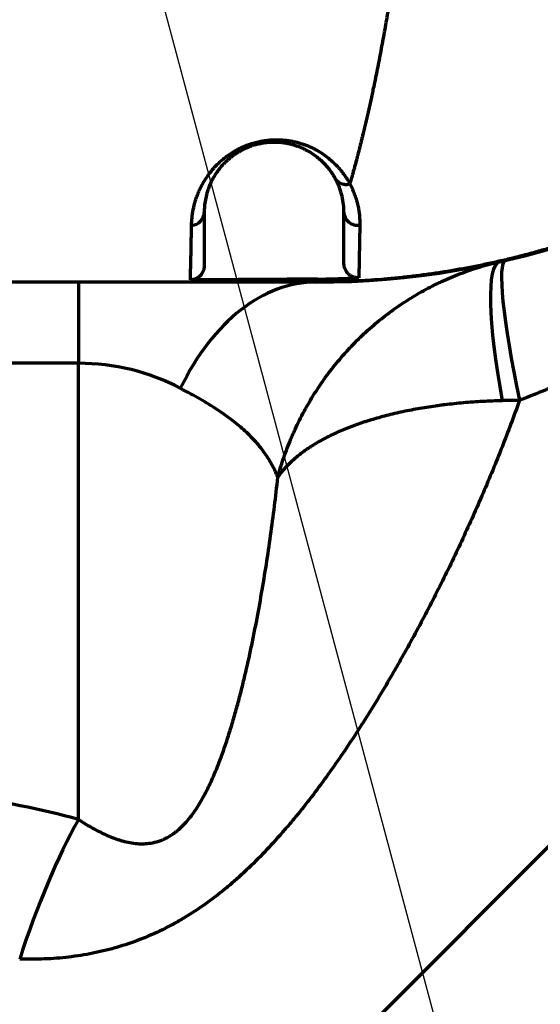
# Model space of a CAD drawing. Header units: millimetres. Extents: x -170 to 6906, y -2212 to 4257.
# Tile 310 of 440: x 4917 to 4954, y 3222 to 3293. Entities that reach past the tile are written whole.
import ezdxf

# ---------------------------------------------------------------- set-up
doc = ezdxf.new("R2010")
doc.units = ezdxf.units.MM
doc.layers.add('1', color=7, linetype='Continuous', true_color=0xffffff)
doc.styles.add('PC_TEXTSTYLE', font='ISOCP.SHX', dxfattribs={"width": 0.707, "bigfont": 'GBCBIG.SHX'})
doc.dimstyles.new('GB_DIMSTYLE', dxfattribs={"dimtxt": 50, "dimasz": 40, "dimexe": 1, "dimexo": 0, "dimgap": 1.5, "dimtad": 1, "dimdec": 1, "dimdsep": 46, "dimtxsty": 'PC_TEXTSTYLE', "dimcen": 0, "dimclrd": 256, "dimclrt": 3, "dimadec": 1, "dimazin": 2, "dimtp": 0.1, "dimtm": 0.1, "dimtfac": 0.71, "dimtdec": 1, "dimtmove": 0, "dimatfit": 3, "dimfxl": 1, "dimtfill": 1, "dimarcsym": 0})

# ---------------------------------------------------------------- blocks, each defined once
blk = doc.blocks.new('*D25')
at = {"color": 0, "lineweight": -2, "transparency": 16777216}
blk.add_line((4947.383, 3217.261), (4828.363, 3661.449), dxfattribs=at)
at = {"lineweight": -2, "transparency": 16777216}
blk.add_arc((5091.35, 2679.97), 1015.102, 107.25788, 142.74212, dxfattribs=at)
at = {"lineweight": 18, "transparency": 16777216}
for points in [[(4788.345, 3655.775), (4792.049, 3642.967), (4828.622, 3660.483)], [(4288.796, 3290.585), (4278.026, 3298.447), (4259.827, 3262.208)]]:
    blk.add_solid(points, dxfattribs=at)
at = {"layer": 'Defpoints', "color": 0, "lineweight": 18, "transparency": 16777216}
for p in [(3750.203, 3619.051), (4609.582, 3573.464), (4947.383, 3217.261), (4635.7, 2999.019), (5227.164, 2173.103)]:
    blk.add_point(p, dxfattribs=at)
at = {"color": 3, "lineweight": 18, "transparency": 16777216, "insert": (4493.911, 3533.2), "char_height": 50, "attachment_point": 5, "rotation": 35, "style": 'PC_TEXTSTYLE', "bg_fill": 3, "box_fill_scale": 1.1, "bg_fill_color": 256, "bg_fill_true_color": 13158600, "bg_fill_transparency": 0}
blk.add_mtext('40°', dxfattribs=at)
blk = doc.blocks.new('*D33')
at = {"color": 0, "lineweight": -2, "transparency": 16777216}
for p, q in [((4751.825, 3164.862), (4751.825, 3764.77)), ((5832.834, 3367.249), (5832.834, 3764.77))]:
    blk.add_line(p, q, dxfattribs=at)
at = {"lineweight": -2, "transparency": 16777216}
blk.add_line((4791.825, 3763.77), (5792.834, 3763.77), dxfattribs=at)
at = {"lineweight": 18, "transparency": 16777216}
for points in [[(4791.825, 3770.437), (4791.825, 3757.104), (4751.825, 3763.77)], [(5792.834, 3770.437), (5792.834, 3757.104), (5832.834, 3763.77)]]:
    blk.add_solid(points, dxfattribs=at)
at = {"layer": 'Defpoints', "color": 0, "lineweight": 18, "transparency": 16777216}
for p in [(5832.834, 3763.77), (5832.834, 3367.249), (4751.825, 3164.862)]:
    blk.add_point(p, dxfattribs=at)
at = {"color": 3, "lineweight": 18, "transparency": 16777216, "insert": (5292.329, 3790.27), "char_height": 50, "attachment_point": 5, "style": 'PC_TEXTSTYLE', "bg_fill": 3, "box_fill_scale": 1.1, "bg_fill_color": 256, "bg_fill_true_color": 13158600, "bg_fill_transparency": 0}
blk.add_mtext('1081', dxfattribs=at)
blk = doc.blocks.new('*D38')
at = {"color": 0, "lineweight": -2, "transparency": 16777216}
for p, q in [((4755.302, 4257.336), (6889.031, 4257.336)), ((4772.437, 1877.862), (6889.031, 1877.862))]:
    blk.add_line(p, q, dxfattribs=at)
at = {"lineweight": -2, "transparency": 16777216}
blk.add_line((6888.031, 1917.862), (6888.031, 4217.336), dxfattribs=at)
at = {"lineweight": 18, "transparency": 16777216}
for points in [[(6881.365, 4217.336), (6894.698, 4217.336), (6888.031, 4257.336)], [(6881.365, 1917.862), (6894.698, 1917.862), (6888.031, 1877.862)]]:
    blk.add_solid(points, dxfattribs=at)
at = {"layer": 'Defpoints', "color": 0, "lineweight": 18, "transparency": 16777216}
for p in [(4755.302, 4257.336), (6888.031, 4257.336), (4772.437, 1877.862)]:
    blk.add_point(p, dxfattribs=at)
at = {"color": 3, "lineweight": 18, "transparency": 16777216, "insert": (6861.526, 3067.599), "char_height": 50, "attachment_point": 5, "rotation": 90, "style": 'PC_TEXTSTYLE', "bg_fill": 3, "box_fill_scale": 1.1, "bg_fill_color": 256, "bg_fill_true_color": 13158600, "bg_fill_transparency": 0}
blk.add_mtext('2379.5', dxfattribs=at)

msp = doc.modelspace()

# ---------------------------------------------------------------- linework, layer by layer
at = {"lineweight": 18}
for centre, radius, start, end in [((4755.302, 2404.862), 1852.475, 311.274383, 162.653701), ((3985.039, 2522.612), 1121.305, 16.055797, 102.088982)]:
    msp.add_arc(centre, radius, start, end, dxfattribs=at)
at = {"layer": '1', "color": 0, "linetype": 'Continuous', "lineweight": 70}
for p, q in [((5002.967, 3282.004), (4831.382, 3110.419)), ((4937.825, 3273.862), (4911.852, 3273.862)), ((4920.825, 3273.862), (4920.825, 3268.056)), ((4920.825, 3268.056), (4898.825, 3268.056)), ((4920.825, 3235.425), (4920.825, 3268.056))]:
    msp.add_line(p, q, dxfattribs=at)
msp.add_arc((4937.825, 3333.862), 60, 270, 308.42212, dxfattribs=at)
for centre, major_axis, ratio, start_param, end_param in [((4928.825, 3278.862), (-1, 0), 0.942679, 1.661494, 3.141593), ((4940.825, 3278.862), (1, 0), 0.935817, 3.141593, 4.845778), ((4953.576, 3263.606), (-2.625, 11.709), 0.167296, 0, 1.381206), ((4954.083, 3263.721), (-2.71, 11.69), 0.106885, 0, 1.40106), ((4937.825, 3253.862), (0, -20), 0.61928, 3.141593, 4.043193), ((4920.825, 3253.862), (15, 0), 0.946258, 1.063616, 1.570796), ((4852.384, 3188.042), (85.173, 34.915), 0.414198, 0.488198, 0.790581), ((4920.825, 3221.231), (-5.399, -19.257), 0.262409, 3.960054, 4.565955)]:
    msp.add_ellipse(centre, major_axis=major_axis, ratio=ratio, start_param=start_param, end_param=end_param, dxfattribs=at)
for points, degree, knots in [([(4940.257, 3280.867), (4940.488, 3281.676), (4940.991, 3283.523), (4941.793, 3286.766), (4942.739, 3291.331), (4943.729, 3297.615), (4944.419, 3303.659), (4944.84, 3308.771), (4945.075, 3312.567), (4945.215, 3315.693), (4945.292, 3318.039), (4945.334, 3319.847), (4945.354, 3321.073), (4945.362, 3321.692), (4945.366, 3322.002)], 5, [0, 0, 0, 0, 0, 0, 0.18143, 0.386072, 0.590715, 0.693036, 0.795357, 0.846518, 0.897679, 0.948839, 0.97442, 1, 1, 1, 1, 1, 1]), ([(4994.767, 3298.404), (4994.094, 3297.485), (4992.716, 3295.673), (4991.276, 3293.909), (4990.174, 3292.603), (4989.802, 3292.171), (4989.239, 3291.527), (4989.05, 3291.314), (4988.671, 3290.888), (4988.48, 3290.675), (4987.524, 3289.619), (4985.968, 3287.958), (4983.559, 3285.555), (4981.076, 3283.24), (4978.52, 3281.012), (4975.888, 3278.872), (4974.083, 3277.504), (4972.253, 3276.167), (4971.325, 3275.513), (4970.148, 3274.716), (4969.912, 3274.557), (4969.439, 3274.243), (4968.728, 3273.774), (4968.011, 3273.316), (4966.571, 3272.414), (4965.602, 3271.83), (4963.645, 3270.701), (4962.657, 3270.155), (4960.66, 3269.101), (4959.652, 3268.592), (4957.616, 3267.615), (4956.587, 3267.145), (4954.507, 3266.247), (4953.456, 3265.818), (4952.393, 3265.411)], 3, [0, 0, 0, 0, 0.0625, 0.125, 0.125, 0.15625, 0.15625, 0.171875, 0.171875, 0.1875, 0.1875, 0.25, 0.3125, 0.375, 0.4375, 0.5, 0.5625, 0.5625, 0.625, 0.625, 0.640625, 0.640625, 0.65625, 0.6875, 0.6875, 0.75, 0.75, 0.8125, 0.8125, 0.875, 0.875, 0.9375, 0.9375, 1, 1, 1, 1]), ([(4975.112, 3286.855), (4972.491, 3284.806), (4965.814, 3280.288), (4958.423, 3276.879), (4950.586, 3274.692), (4942.536, 3273.862), (4937.825, 3273.862)], 5, [0, 0, 0, 0, 0, 0, 0.41369, 1, 1, 1, 1, 1, 1]), ([(4928.915, 3277.923), (4928.918, 3278.098), (4928.928, 3278.28), (4928.967, 3278.658), (4928.996, 3278.854), (4929.077, 3279.261), (4929.129, 3279.472), (4929.231, 3279.801), (4929.269, 3279.913), (4929.354, 3280.141), (4929.4, 3280.258), (4929.479, 3280.436), (4929.507, 3280.496), (4929.55, 3280.587), (4929.565, 3280.617), (4929.595, 3280.678), (4929.611, 3280.709), (4929.691, 3280.863), (4929.761, 3280.987), (4929.914, 3281.239), (4929.998, 3281.367), (4930.182, 3281.625), (4930.283, 3281.755), (4930.449, 3281.952), (4930.507, 3282.018), (4930.598, 3282.118), (4930.629, 3282.151), (4930.693, 3282.218), (4930.726, 3282.251), (4930.893, 3282.418), (4931.039, 3282.551), (4931.277, 3282.747), (4931.359, 3282.811), (4931.489, 3282.907), (4931.534, 3282.939), (4931.624, 3283.002), (4931.671, 3283.034), (4931.812, 3283.127), (4931.91, 3283.187), (4932.111, 3283.304), (4932.215, 3283.361), (4932.431, 3283.469), (4932.542, 3283.521), (4932.716, 3283.596), (4932.774, 3283.62), (4932.864, 3283.655), (4932.894, 3283.666), (4932.955, 3283.689), (4933.107, 3283.745), (4933.262, 3283.794), (4933.514, 3283.865), (4933.642, 3283.896), (4933.836, 3283.937), (4933.901, 3283.95), (4934.033, 3283.973), (4934.098, 3283.984), (4934.294, 3284.011), (4934.424, 3284.025), (4934.683, 3284.044), (4934.811, 3284.049), (4934.971, 3284.051), (4935.003, 3284.051), (4935.066, 3284.05), (4935.098, 3284.05), (4935.193, 3284.047), (4935.255, 3284.045), (4935.441, 3284.035), (4935.562, 3284.024), (4935.799, 3283.996), (4935.915, 3283.979), (4936.058, 3283.954), (4936.086, 3283.949), (4936.142, 3283.938), (4936.17, 3283.932), (4936.254, 3283.915), (4936.309, 3283.903), (4936.471, 3283.865), (4936.575, 3283.837), (4936.881, 3283.747), (4937.072, 3283.679), (4937.345, 3283.567), (4937.434, 3283.528), (4937.564, 3283.467), (4937.606, 3283.446), (4937.69, 3283.404), (4937.731, 3283.383), (4937.934, 3283.276), (4938.086, 3283.185), (4938.371, 3282.997), (4938.505, 3282.899), (4938.759, 3282.699), (4938.878, 3282.596), (4939.104, 3282.387), (4939.211, 3282.28), (4939.338, 3282.146), (4939.363, 3282.119), (4939.412, 3282.065), (4939.485, 3281.984), (4939.554, 3281.902), (4939.689, 3281.74), (4939.773, 3281.631), (4940.008, 3281.305), (4940.143, 3281.087), (4940.257, 3280.867)], 3, [0, 0, 0, 0, 0.0625, 0.0625, 0.125, 0.125, 0.1875, 0.1875, 0.21875, 0.21875, 0.25, 0.25, 0.265625, 0.265625, 0.273437, 0.273437, 0.28125, 0.28125, 0.3125, 0.3125, 0.34375, 0.34375, 0.375, 0.375, 0.390625, 0.390625, 0.398437, 0.398437, 0.40625, 0.40625, 0.4375, 0.4375, 0.453125, 0.453125, 0.460937, 0.460937, 0.46875, 0.46875, 0.484375, 0.484375, 0.5, 0.5, 0.515625, 0.515625, 0.523437, 0.523437, 0.527344, 0.527344, 0.53125, 0.546875, 0.546875, 0.5625, 0.5625, 0.570312, 0.570312, 0.578125, 0.578125, 0.59375, 0.59375, 0.609375, 0.609375, 0.613281, 0.613281, 0.617187, 0.617187, 0.625, 0.625, 0.640625, 0.640625, 0.65625, 0.65625, 0.660156, 0.660156, 0.664062, 0.664062, 0.671875, 0.671875, 0.6875, 0.6875, 0.71875, 0.71875, 0.734375, 0.734375, 0.742187, 0.742187, 0.75, 0.75, 0.78125, 0.78125, 0.8125, 0.8125, 0.84375, 0.84375, 0.875, 0.875, 0.882812, 0.882812, 0.890625, 0.90625, 0.90625, 0.9375, 0.9375, 1, 1, 1, 1]), ([(4939.211, 3281.262), (4939.164, 3281.348), (4939.113, 3281.434), (4939.005, 3281.606), (4938.948, 3281.693), (4938.824, 3281.865), (4938.757, 3281.952), (4938.615, 3282.124), (4938.54, 3282.21), (4938.418, 3282.339), (4938.376, 3282.382), (4938.289, 3282.467), (4938.245, 3282.51), (4938.107, 3282.636), (4938.01, 3282.718), (4937.803, 3282.88), (4937.694, 3282.959), (4937.461, 3283.112), (4937.338, 3283.187), (4937.14, 3283.294), (4937.072, 3283.329), (4936.931, 3283.397), (4936.859, 3283.43), (4936.709, 3283.494), (4936.632, 3283.524), (4936.473, 3283.583), (4936.391, 3283.611), (4936.221, 3283.664), (4936.134, 3283.688), (4935.997, 3283.723), (4935.928, 3283.739), (4935.856, 3283.754), (4935.808, 3283.764), (4935.784, 3283.769), (4935.661, 3283.792), (4935.561, 3283.808), (4935.354, 3283.835), (4935.248, 3283.845), (4935.085, 3283.855), (4935.029, 3283.858), (4934.917, 3283.861), (4934.86, 3283.862), (4934.688, 3283.861), (4934.572, 3283.857), (4934.338, 3283.839), (4934.22, 3283.827), (4934.071, 3283.805), (4934.041, 3283.8), (4933.981, 3283.79), (4933.951, 3283.785), (4933.861, 3283.768), (4933.802, 3283.756), (4933.625, 3283.717), (4933.51, 3283.687), (4933.339, 3283.636), (4933.255, 3283.61), (4933.172, 3283.581), (4933.116, 3283.561), (4933.089, 3283.551), (4932.952, 3283.499), (4932.847, 3283.456), (4932.647, 3283.364), (4932.55, 3283.316), (4932.412, 3283.241), (4932.343, 3283.203), (4932.277, 3283.164), (4932.234, 3283.138), (4932.212, 3283.125), (4932.148, 3283.085), (4932.107, 3283.059), (4932.025, 3283.005), (4931.986, 3282.978), (4931.87, 3282.896), (4931.797, 3282.842), (4931.658, 3282.732), (4931.592, 3282.677), (4931.466, 3282.567), (4931.406, 3282.511), (4931.32, 3282.428), (4931.292, 3282.4), (4931.238, 3282.345), (4931.211, 3282.318), (4931.082, 3282.181), (4930.99, 3282.073), (4930.821, 3281.86), (4930.745, 3281.755), (4930.607, 3281.549), (4930.544, 3281.448), (4930.429, 3281.248), (4930.377, 3281.149), (4930.283, 3280.956), (4930.241, 3280.861), (4930.164, 3280.676), (4930.13, 3280.585), (4930.068, 3280.407), (4930.041, 3280.32), (4929.968, 3280.063), (4929.931, 3279.899), (4929.874, 3279.583), (4929.855, 3279.431), (4929.83, 3279.138), (4929.825, 3278.998), (4929.825, 3278.862)], 3, [0, 0, 0, 0, 0.03125, 0.03125, 0.0625, 0.0625, 0.09375, 0.09375, 0.125, 0.125, 0.140625, 0.140625, 0.15625, 0.15625, 0.1875, 0.1875, 0.21875, 0.21875, 0.25, 0.25, 0.265625, 0.265625, 0.28125, 0.28125, 0.296875, 0.296875, 0.3125, 0.3125, 0.328125, 0.328125, 0.335937, 0.339844, 0.339844, 0.34375, 0.34375, 0.359375, 0.359375, 0.375, 0.375, 0.382812, 0.382812, 0.390625, 0.390625, 0.40625, 0.40625, 0.421875, 0.421875, 0.425781, 0.425781, 0.429687, 0.429687, 0.4375, 0.4375, 0.453125, 0.453125, 0.460937, 0.464844, 0.464844, 0.46875, 0.46875, 0.484375, 0.484375, 0.5, 0.5, 0.507812, 0.511719, 0.511719, 0.515625, 0.515625, 0.523437, 0.523437, 0.53125, 0.53125, 0.546875, 0.546875, 0.5625, 0.5625, 0.578125, 0.578125, 0.585937, 0.585937, 0.59375, 0.59375, 0.625, 0.625, 0.65625, 0.65625, 0.6875, 0.6875, 0.71875, 0.71875, 0.75, 0.75, 0.78125, 0.78125, 0.8125, 0.8125, 0.875, 0.875, 0.9375, 0.9375, 1, 1, 1, 1]), ([(4939.825, 3278.862), (4939.825, 3279.042), (4939.815, 3279.228), (4939.772, 3279.61), (4939.739, 3279.807), (4939.668, 3280.109), (4939.64, 3280.211), (4939.578, 3280.417), (4939.543, 3280.521), (4939.464, 3280.73), (4939.42, 3280.836), (4939.323, 3281.048), (4939.269, 3281.155), (4939.211, 3281.262)], 3, [0, 0, 0, 0, 0.25, 0.25, 0.5, 0.5, 0.625, 0.625, 0.75, 0.75, 0.875, 0.875, 1, 1, 1, 1]), ([(4940.257, 3280.867), (4940.192, 3280.85), (4940.126, 3280.839), (4940.016, 3280.831), (4939.973, 3280.831), (4939.89, 3280.835), (4939.85, 3280.84), (4939.559, 3280.892), (4939.325, 3281.054), (4939.211, 3281.262)], 3, [0, 0, 0, 0, 0.159911, 0.159911, 0.264696, 0.264696, 0.362437, 0.362437, 1, 1, 1, 1]), ([(4940.257, 3280.867), (4940.326, 3280.737), (4940.389, 3280.607), (4940.502, 3280.349), (4940.554, 3280.221), (4940.646, 3279.966), (4940.687, 3279.839), (4940.741, 3279.651), (4940.758, 3279.588), (4940.789, 3279.464), (4940.804, 3279.402), (4940.871, 3279.094), (4940.908, 3278.853), (4940.953, 3278.384), (4940.961, 3278.156), (4940.958, 3277.934)], 3, [0, 0, 0, 0, 0.125, 0.125, 0.25, 0.25, 0.375, 0.375, 0.4375, 0.4375, 0.5, 0.5, 0.75, 0.75, 1, 1, 1, 1]), ([(4929.825, 3278.862), (4929.825, 3278.585), (4929.825, 3278.326), (4929.825, 3277.838), (4929.825, 3277.609), (4929.825, 3277.182), (4929.825, 3276.983), (4929.825, 3276.613), (4929.825, 3276.442), (4929.825, 3276.127), (4929.825, 3275.983), (4929.825, 3275.72), (4929.825, 3275.602), (4929.825, 3275.392), (4929.825, 3275.3), (4929.825, 3275.142), (4929.825, 3275.076), (4929.825, 3275.023)], 3, [0, 0, 0, 0, 0.125, 0.125, 0.25, 0.25, 0.375, 0.375, 0.5, 0.5, 0.625, 0.625, 0.75, 0.75, 0.875, 0.875, 1, 1, 1, 1]), ([(4939.825, 3275.182), (4939.825, 3275.246), (4939.825, 3275.323), (4939.825, 3275.499), (4939.825, 3275.698), (4939.825, 3276.063), (4939.825, 3276.494), (4939.825, 3276.988), (4939.825, 3277.546), (4939.825, 3278.166), (4939.825, 3278.623), (4939.825, 3278.862)], 3, [0, 0, 0, 0, 0.125, 0.125, 0.25, 0.375, 0.5, 0.625, 0.75, 0.875, 1, 1, 1, 1]), ([(4928.83, 3274.021), (4928.831, 3274.047), (4928.832, 3274.077), (4928.834, 3274.144), (4928.835, 3274.18), (4928.838, 3274.3), (4928.841, 3274.393), (4928.847, 3274.606), (4928.85, 3274.726), (4928.857, 3274.992), (4928.86, 3275.139), (4928.868, 3275.461), (4928.872, 3275.636), (4928.88, 3276.014), (4928.884, 3276.216), (4928.893, 3276.652), (4928.897, 3276.884), (4928.906, 3277.38), (4928.911, 3277.643), (4928.915, 3277.923)], 3, [0, 0, 0, 0, 0.0625, 0.0625, 0.125, 0.125, 0.25, 0.25, 0.375, 0.375, 0.5, 0.5, 0.625, 0.625, 0.75, 0.75, 0.875, 0.875, 1, 1, 1, 1]), ([(4940.958, 3277.934), (4940.956, 3277.812), (4940.954, 3277.693), (4940.95, 3277.46), (4940.948, 3277.346), (4940.942, 3277.012), (4940.938, 3276.8), (4940.93, 3276.398), (4940.927, 3276.207), (4940.92, 3275.847), (4940.913, 3275.51), (4940.904, 3275.071), (4940.896, 3274.699), (4940.889, 3274.397), (4940.885, 3274.244), (4940.884, 3274.18)], 3, [0, 0, 0, 0, 0.0625, 0.0625, 0.125, 0.125, 0.25, 0.25, 0.375, 0.375, 0.5, 0.625, 0.75, 0.875, 1, 1, 1, 1]), ([(4929.825, 3275.023), (4929.825, 3274.957), (4929.818, 3274.892), (4929.799, 3274.796), (4929.792, 3274.765), (4929.773, 3274.702), (4929.762, 3274.671), (4929.724, 3274.58), (4929.694, 3274.523), (4929.649, 3274.455), (4929.64, 3274.442), (4929.62, 3274.415), (4929.61, 3274.402), (4929.579, 3274.364), (4929.557, 3274.34), (4929.488, 3274.27), (4929.438, 3274.229), (4929.371, 3274.183), (4929.357, 3274.174), (4929.329, 3274.157), (4929.286, 3274.133), (4929.213, 3274.097), (4929.152, 3274.075), (4929.105, 3274.061), (4929.089, 3274.056), (4929.058, 3274.048), (4929.041, 3274.044), (4928.961, 3274.028), (4928.896, 3274.021), (4928.83, 3274.021)], 3, [0, 0, 0, 0, 0.125, 0.125, 0.1875, 0.1875, 0.25, 0.25, 0.375, 0.375, 0.40625, 0.40625, 0.4375, 0.4375, 0.5, 0.5, 0.625, 0.625, 0.65625, 0.65625, 0.6875, 0.75, 0.8125, 0.8125, 0.84375, 0.84375, 0.875, 0.875, 1, 1, 1, 1]), ([(4935.092, 3259.92), (4935.096, 3259.935), (4935.1, 3259.949), (4935.108, 3259.978), (4935.12, 3260.022), (4935.148, 3260.123), (4935.206, 3260.326), (4935.257, 3260.499), (4935.363, 3260.845), (4935.438, 3261.074), (4935.595, 3261.531), (4935.677, 3261.757), (4935.849, 3262.208), (4935.938, 3262.432), (4936.078, 3262.766), (4936.126, 3262.877), (4936.223, 3263.098), (4936.371, 3263.429), (4936.632, 3263.973), (4936.855, 3264.402), (4937.028, 3264.721), (4937.086, 3264.827), (4937.205, 3265.037), (4937.265, 3265.142), (4937.57, 3265.663), (4938.084, 3266.478), (4938.65, 3267.257), (4939.243, 3268.018), (4939.552, 3268.389), (4939.956, 3268.842), (4940.037, 3268.931), (4940.202, 3269.11), (4940.451, 3269.375), (4940.707, 3269.635), (4940.967, 3269.89), (4941.055, 3269.974), (4941.231, 3270.141), (4941.497, 3270.388), (4941.768, 3270.629), (4942.318, 3271.099), (4943.07, 3271.699), (4943.86, 3272.247), (4944.67, 3272.768), (4945.084, 3273.015), (4945.72, 3273.366), (4946.041, 3273.536), (4946.369, 3273.698), (4946.588, 3273.804), (4946.699, 3273.857), (4947.252, 3274.113), (4948.15, 3274.491), (4949.07, 3274.804), (4950.002, 3275.084), (4950.473, 3275.208), (4950.951, 3275.315)], 3, [0, 0, 0, 0, 0.001953, 0.001953, 0.003906, 0.007812, 0.015625, 0.03125, 0.03125, 0.0625, 0.0625, 0.09375, 0.09375, 0.125, 0.125, 0.140625, 0.140625, 0.15625, 0.1875, 0.21875, 0.21875, 0.234375, 0.234375, 0.25, 0.25, 0.3125, 0.375, 0.375, 0.4375, 0.4375, 0.453125, 0.453125, 0.46875, 0.5, 0.5, 0.515625, 0.515625, 0.53125, 0.5625, 0.5625, 0.625, 0.6875, 0.6875, 0.75, 0.75, 0.78125, 0.796875, 0.796875, 0.8125, 0.8125, 0.875, 0.9375, 0.9375, 1, 1, 1, 1]), ([(4940.884, 3274.18), (4940.815, 3274.176), (4940.747, 3274.179), (4940.647, 3274.193), (4940.613, 3274.2), (4940.564, 3274.213), (4940.547, 3274.217), (4940.515, 3274.227), (4940.498, 3274.233), (4940.419, 3274.262), (4940.358, 3274.292), (4940.285, 3274.336), (4940.271, 3274.346), (4940.243, 3274.365), (4940.229, 3274.376), (4940.188, 3274.407), (4940.137, 3274.451), (4940.09, 3274.5), (4940.057, 3274.539), (4940.046, 3274.552), (4940.025, 3274.579), (4940.015, 3274.593), (4939.966, 3274.663), (4939.933, 3274.722), (4939.893, 3274.816), (4939.881, 3274.847), (4939.866, 3274.896), (4939.861, 3274.913), (4939.853, 3274.946), (4939.849, 3274.963), (4939.832, 3275.046), (4939.825, 3275.114), (4939.825, 3275.182)], 3, [0, 0, 0, 0, 0.125, 0.125, 0.1875, 0.1875, 0.21875, 0.21875, 0.25, 0.25, 0.375, 0.375, 0.40625, 0.40625, 0.4375, 0.4375, 0.5, 0.5625, 0.5625, 0.59375, 0.59375, 0.625, 0.625, 0.75, 0.75, 0.8125, 0.8125, 0.84375, 0.84375, 0.875, 0.875, 1, 1, 1, 1]), ([(4937.924, 3274.08), (4937.545, 3274.077), (4937.166, 3274.074), (4936.408, 3274.068), (4936.029, 3274.065), (4934.892, 3274.057), (4934.135, 3274.052), (4932.619, 3274.042), (4931.861, 3274.038), (4930.346, 3274.029), (4929.588, 3274.025), (4928.83, 3274.021)], 3, [0, 0, 0, 0, 0.125, 0.125, 0.25, 0.25, 0.5, 0.5, 0.75, 0.75, 1, 1, 1, 1]), ([(4935.092, 3259.92), (4935.032, 3260.065), (4934.968, 3260.209), (4934.866, 3260.423), (4934.831, 3260.495), (4934.759, 3260.637), (4934.721, 3260.707), (4934.529, 3261.059), (4934.357, 3261.336), (4933.974, 3261.881), (4933.762, 3262.149), (4933.296, 3262.678), (4933.041, 3262.939), (4932.481, 3263.456), (4932.177, 3263.712), (4931.512, 3264.223), (4931.154, 3264.476), (4930.384, 3264.982), (4929.972, 3265.234), (4929.087, 3265.745), (4928.615, 3266.004), (4928.11, 3266.269)], 3, [0, 0, 0, 0, 0.0625, 0.0625, 0.09375, 0.09375, 0.125, 0.125, 0.25, 0.25, 0.375, 0.375, 0.5, 0.5, 0.625, 0.625, 0.75, 0.75, 0.875, 0.875, 1, 1, 1, 1]), ([(4952.393, 3265.411), (4951.992, 3264.288), (4951.572, 3263.174), (4950.699, 3260.961), (4950.246, 3259.863), (4949.308, 3257.681), (4948.824, 3256.597), (4947.824, 3254.442), (4947.309, 3253.372), (4946.247, 3251.244), (4945.701, 3250.187), (4944.857, 3248.612), (4944.571, 3248.089), (4944.136, 3247.307), (4943.99, 3247.046), (4943.696, 3246.527), (4943.548, 3246.268), (4943.1, 3245.493), (4942.798, 3244.978), (4942.184, 3243.956), (4941.873, 3243.447), (4941.241, 3242.436), (4940.92, 3241.934), (4940.267, 3240.935), (4939.936, 3240.44), (4939.261, 3239.455), (4938.917, 3238.967), (4938.217, 3237.997), (4937.86, 3237.517), (4937.13, 3236.566), (4936.757, 3236.094), (4936.28, 3235.512), (4936.184, 3235.396), (4935.991, 3235.165), (4935.893, 3235.05), (4935.6, 3234.705), (4935.403, 3234.478), (4934.803, 3233.801), (4934.395, 3233.359), (4933.557, 3232.495), (4933.128, 3232.073), (4932.466, 3231.457), (4932.242, 3231.255), (4931.901, 3230.957), (4931.787, 3230.858), (4931.557, 3230.663), (4931.441, 3230.566), (4930.859, 3230.088), (4930.383, 3229.722), (4929.407, 3229.029), (4928.907, 3228.701), (4928.266, 3228.316), (4928.137, 3228.241), (4927.942, 3228.13), (4927.812, 3228.056), (4927.42, 3227.84), (4927.09, 3227.669), (4926.294, 3227.279), (4925.756, 3227.044), (4924.665, 3226.622), (4924.112, 3226.436), (4923.272, 3226.192), (4922.849, 3226.079), (4922.35, 3225.963), (4922.135, 3225.917), (4921.991, 3225.886), (4921.919, 3225.871), (4921.272, 3225.742), (4920.695, 3225.652), (4919.537, 3225.516), (4918.956, 3225.471), (4917.789, 3225.425), (4917.203, 3225.423), (4916.613, 3225.442)], 3, [0, 0, 0, 0, 0.0625, 0.0625, 0.125, 0.125, 0.1875, 0.1875, 0.25, 0.25, 0.3125, 0.3125, 0.34375, 0.34375, 0.359375, 0.359375, 0.375, 0.375, 0.40625, 0.40625, 0.4375, 0.4375, 0.46875, 0.46875, 0.5, 0.5, 0.53125, 0.53125, 0.5625, 0.5625, 0.59375, 0.59375, 0.601563, 0.601563, 0.609375, 0.609375, 0.625, 0.625, 0.65625, 0.65625, 0.6875, 0.6875, 0.703125, 0.703125, 0.710938, 0.710938, 0.71875, 0.71875, 0.75, 0.75, 0.78125, 0.78125, 0.789063, 0.789063, 0.792969, 0.796875, 0.8125, 0.8125, 0.84375, 0.84375, 0.875, 0.875, 0.890625, 0.898438, 0.902344, 0.902344, 0.90625, 0.90625, 0.9375, 0.9375, 0.96875, 0.96875, 1, 1, 1, 1]), ([(4951.157, 3265.381), (4950.684, 3265.37), (4950.215, 3265.351), (4949.29, 3265.299), (4948.374, 3265.234), (4947.48, 3265.139), (4946.928, 3265.072), (4946.818, 3265.058), (4946.599, 3265.029), (4946.272, 3264.985), (4945.951, 3264.937), (4945.315, 3264.836), (4944.9, 3264.762), (4944.09, 3264.603), (4943.297, 3264.431), (4942.541, 3264.233), (4941.987, 3264.075), (4941.714, 3263.994), (4941.445, 3263.909), (4941.267, 3263.852), (4941.179, 3263.823), (4940.916, 3263.734), (4940.657, 3263.643), (4940.405, 3263.549), (4940.238, 3263.485), (4940.155, 3263.453), (4939.746, 3263.291), (4939.431, 3263.156), (4938.827, 3262.874), (4938.248, 3262.582), (4937.718, 3262.268), (4937.402, 3262.064), (4937.339, 3262.023), (4937.216, 3261.941), (4937.035, 3261.816), (4936.744, 3261.603), (4936.525, 3261.428), (4936.313, 3261.25), (4936.211, 3261.16), (4936.013, 3260.978), (4935.917, 3260.885), (4935.733, 3260.698), (4935.644, 3260.603), (4935.474, 3260.412), (4935.393, 3260.315), (4935.276, 3260.168), (4935.219, 3260.094), (4935.154, 3260.007), (4935.123, 3259.964), (4935.11, 3259.945), (4935.101, 3259.933), (4935.096, 3259.926), (4935.092, 3259.92)], 3, [0, 0, 0, 0, 0.0625, 0.0625, 0.125, 0.1875, 0.1875, 0.203125, 0.203125, 0.21875, 0.25, 0.25, 0.3125, 0.3125, 0.375, 0.4375, 0.4375, 0.46875, 0.484375, 0.484375, 0.5, 0.5, 0.53125, 0.546875, 0.546875, 0.5625, 0.5625, 0.625, 0.625, 0.6875, 0.75, 0.75, 0.765625, 0.765625, 0.78125, 0.8125, 0.84375, 0.84375, 0.875, 0.875, 0.90625, 0.90625, 0.9375, 0.9375, 0.96875, 0.96875, 0.984375, 0.992188, 0.996094, 0.998047, 0.998047, 1, 1, 1, 1]), ([(4920.825, 3235.425), (4921.12, 3235.231), (4921.418, 3235.048), (4921.873, 3234.789), (4922.025, 3234.706), (4922.333, 3234.545), (4922.488, 3234.468), (4922.802, 3234.322), (4922.961, 3234.252), (4923.283, 3234.122), (4923.446, 3234.061), (4923.654, 3233.992), (4923.695, 3233.979), (4923.779, 3233.952), (4923.821, 3233.939), (4923.948, 3233.902), (4924.033, 3233.879), (4924.289, 3233.814), (4924.463, 3233.778), (4924.814, 3233.723), (4924.993, 3233.704), (4925.221, 3233.693), (4925.267, 3233.692), (4925.359, 3233.691), (4925.405, 3233.691), (4925.545, 3233.693), (4925.638, 3233.698), (4925.918, 3233.723), (4926.105, 3233.753), (4926.34, 3233.81), (4926.388, 3233.822), (4926.482, 3233.849), (4926.529, 3233.864), (4926.67, 3233.91), (4926.764, 3233.945), (4926.879, 3233.994), (4926.902, 3234.004), (4926.948, 3234.024), (4927.017, 3234.055), (4927.174, 3234.133), (4927.392, 3234.257), (4927.601, 3234.396), (4927.743, 3234.501), (4927.803, 3234.548), (4927.843, 3234.58), (4927.863, 3234.596), (4928.04, 3234.741), (4928.187, 3234.877), (4928.466, 3235.163), (4928.598, 3235.311), (4928.85, 3235.618), (4928.967, 3235.774), (4929.19, 3236.089), (4929.295, 3236.248), (4929.496, 3236.568), (4929.592, 3236.73), (4929.775, 3237.055), (4929.863, 3237.219), (4930.033, 3237.548), (4930.115, 3237.714), (4930.273, 3238.046), (4930.349, 3238.213), (4930.497, 3238.548), (4930.569, 3238.716), (4930.709, 3239.052), (4930.776, 3239.22), (4930.973, 3239.725), (4931.097, 3240.061), (4931.333, 3240.734), (4931.446, 3241.071), (4931.661, 3241.745), (4931.765, 3242.082), (4931.964, 3242.757), (4932.06, 3243.095), (4932.246, 3243.77), (4932.335, 3244.109), (4932.509, 3244.786), (4932.593, 3245.124), (4932.838, 3246.142), (4932.992, 3246.821), (4933.212, 3247.843), (4933.283, 3248.184), (4933.421, 3248.867), (4933.489, 3249.208), (4933.686, 3250.234), (4933.811, 3250.919), (4934.049, 3252.292), (4934.162, 3252.98), (4934.377, 3254.359), (4934.479, 3255.05), (4934.672, 3256.436), (4934.763, 3257.131), (4934.935, 3258.523), (4935.016, 3259.221), (4935.092, 3259.92)], 3, [0, 0, 0, 0, 0.03125, 0.03125, 0.046875, 0.046875, 0.0625, 0.0625, 0.078125, 0.078125, 0.09375, 0.09375, 0.097656, 0.097656, 0.101562, 0.101562, 0.109375, 0.109375, 0.125, 0.125, 0.140625, 0.140625, 0.144531, 0.144531, 0.148437, 0.148437, 0.15625, 0.15625, 0.171875, 0.171875, 0.175781, 0.175781, 0.179687, 0.179687, 0.1875, 0.1875, 0.189453, 0.189453, 0.191406, 0.195312, 0.203125, 0.210938, 0.214844, 0.216797, 0.216797, 0.21875, 0.21875, 0.234375, 0.234375, 0.25, 0.25, 0.265625, 0.265625, 0.28125, 0.28125, 0.296875, 0.296875, 0.3125, 0.3125, 0.328125, 0.328125, 0.34375, 0.34375, 0.359375, 0.359375, 0.375, 0.375, 0.40625, 0.40625, 0.4375, 0.4375, 0.46875, 0.46875, 0.5, 0.5, 0.53125, 0.53125, 0.5625, 0.5625, 0.625, 0.625, 0.65625, 0.65625, 0.6875, 0.6875, 0.75, 0.75, 0.8125, 0.8125, 0.875, 0.875, 0.9375, 0.9375, 1, 1, 1, 1])]:
    msp.add_open_spline(points, degree=degree, knots=knots, dxfattribs=at)
for points, degree in [([(4937.825, 3273.862), (4937.825, 3273.862), (4937.835, 3273.884), (4937.855, 3273.927), (4937.885, 3273.993), (4937.924, 3274.08)], 5), ([(4937.924, 3274.08), (4938.873, 3274.088), (4939.825, 3274.127)], 2), ([(4939.825, 3274.127), (4940.178, 3274.141), (4940.531, 3274.159), (4940.884, 3274.18)], 3), ([(4952.393, 3265.411), (4951.979, 3265.401), (4951.567, 3265.391), (4951.157, 3265.381)], 3)]:
    msp.add_open_spline(points, degree=degree, dxfattribs=at)

# ---------------------------------------------------------------- next in the draw order: dimensions: what is measured, and where the dimension line sits
at = {"lineweight": 18}
dim = msp.add_angular_dim_2l(base=(4609.582, 3573.464), line1=((5227.164, 2173.103), (4947.383, 3217.261)), line2=((3750.203, 3619.051), (4635.7, 2999.019)), dimstyle='GB_DIMSTYLE', dxfattribs=at)
dim.commit()
dim.dimension.update_dxf_attribs({"geometry": '*D25', "text_midpoint": (4493.911, 3533.2)})

# ---------------------------------------------------------------- next in the draw order: dimensions: what is measured, and where the dimension line sits
dim = msp.add_linear_dim(base=(5832.834, 3763.77), p1=(4751.825, 3164.862), p2=(5832.834, 3367.249), dimstyle='GB_DIMSTYLE', dxfattribs=at)
dim.commit()
dim.dimension.update_dxf_attribs({"geometry": '*D33', "text_midpoint": (5292.329, 3790.27)})

# ---------------------------------------------------------------- next in the draw order: dimensions: what is measured, and where the dimension line sits
dim = msp.add_linear_dim(base=(6888.031, 4257.336), p1=(4772.437, 1877.862), p2=(4755.302, 4257.336), angle=90, dimstyle='GB_DIMSTYLE', dxfattribs=at)
dim.commit()
dim.dimension.update_dxf_attribs({"geometry": '*D38', "text_midpoint": (6861.526, 3067.599)})

doc.saveas('drawing.dxf')
